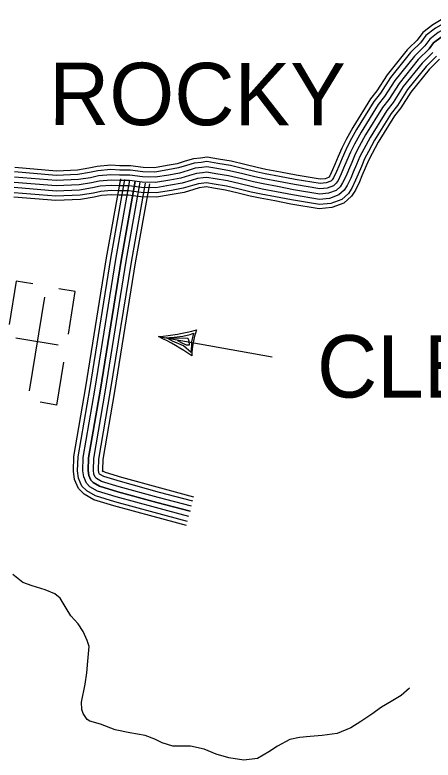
# Model space of a CAD drawing. Extents: x 1788175 to 1969470, y 584502 to 738744.
# Drawn here: x 1874258 to 1876737, y 648130 to 652552 of the extents above; entities that cross this region are included whole.
import ezdxf

# ---------------------------------------------------------------- set-up
doc = ezdxf.new("R2010")
doc.units = 0
for name, color, linetype in [('DESIGN - ROW - Right-of-Way and Easement Labels', 7, 'Continuous'), ('DESIGN - TRANSPORTATION - Text', 7, 'Continuous'), ('DESIGN - UTILITIES - Cable (Underground) with Text', 7, 'Continuous'), ('SURVEY - TRANSPORTATION - Roads', 7, 'Continuous')]:
    doc.layers.add(name, color=color, linetype=linetype)

msp = doc.modelspace()

# ---------------------------------------------------------------- linework, layer by layer
at = {"layer": 'DESIGN - ROW - Right-of-Way and Easement Labels'}
for p, q in [((1875109.6, 650642.9), (1875783.5, 650524.1)), ((1875202.8, 650639.3), (1875254.6, 650646.3)), ((1875254.6, 650646.3), (1875298.2, 650655.8)), ((1875298.2, 650655.8), (1875317.7, 650663.1)), ((1875317.7, 650663.1), (1875304.5, 650612.7)), ((1875144.3, 650636.7), (1875202.8, 650639.3)), ((1875192.1, 650615.4), (1875156.9, 650635.5)), ((1875156.9, 650635.5), (1875282.7, 650634.9)), ((1875257.3, 650588.8), (1875192.1, 650615.4)), ((1875246.5, 650606.9), (1875223.6, 650617.3)), ((1875276.2, 650592), (1875246.5, 650606.9)), ((1875282.7, 650634.9), (1875288.4, 650618.9)), ((1875288.4, 650618.9), (1875291.1, 650591.5)), ((1875304.5, 650612.7), (1875303.1, 650549.6)), ((1875303.1, 650549.6), (1875257.3, 650588.8)), ((1875291.1, 650591.5), (1875276.2, 650592))]:
    msp.add_line(p, q, dxfattribs=at)
for centre, radius, start, end in [((1874953.1, 652187.3), 1552.3, 275.7876, 284.2154), ((1874517.6, 649389.3), 1386.4, 55.2793, 64.7178), ((1875839.3, 650514.2), 532.3, 161.5708, 178.4292)]:
    msp.add_arc(centre, radius, start, end, dxfattribs=at)
at = {"layer": 'DESIGN - TRANSPORTATION - Text'}
msp.add_lwpolyline([(1876597.9, 648556.2), (1876547.9, 648514.1), (1876487.9, 648478.1), (1876431.9, 648444.1), (1876373.8, 648402.1), (1876309.8, 648360.1), (1876249.8, 648322.1), (1876167.8, 648288.1), (1876079.9, 648276.1), (1876007.9, 648270.1), (1875945.9, 648264.1), (1875887.9, 648252.1), (1875815.9, 648212.1), (1875763.9, 648180.1), (1875695.9, 648140.1), (1875615.9, 648130.1), (1875526, 648144.1), (1875452, 648166.2), (1875380.1, 648194.2), (1875300.1, 648212.2), (1875252.2, 648212.2), (1875194.2, 648212.3), (1875132.2, 648232.3), (1875088.3, 648254.3), (1875030.3, 648276.3), (1874940.4, 648292.4), (1874852.4, 648310.4), (1874766.5, 648342.4), (1874702.6, 648360.4), (1874686.6, 648370.5), (1874662.6, 648406.5), (1874654.6, 648430.5), (1874652.7, 648474.5), (1874674.8, 648580.6), (1874684.8, 648648.6), (1874690.9, 648716.7), (1874699, 648804.7), (1874687, 648840.7), (1874663.1, 648892.8), (1874633.1, 648938.8), (1874589.2, 648986.8), (1874561.2, 649030.9), (1874527.3, 649090.9), (1874495.3, 649116.9), (1874437.4, 649140.9), (1874361.5, 649165), (1874305.5, 649185), (1874245.6, 649231)], dxfattribs=at)
at = {"layer": 'DESIGN - UTILITIES - Cable (Underground) with Text'}
for p, q in [((1874265.2, 650972.7), (1874223.5, 650715.2)), ((1874363.6, 650956.7), (1874265.8, 650972.6)), ((1874616.4, 650911.7), (1874517.9, 650927.7)), ((1874575.2, 650658.3), (1874616.3, 650911.7)), ((1874513.9, 650592.9), (1874263.6, 650633.4)), ((1874506.9, 650237.3), (1874548.3, 650492.1)), ((1874506.8, 650237.3), (1874408.6, 650253.3))]:
    msp.add_line(p, q, dxfattribs=at)
msp.add_lwpolyline([(1874433.1, 650877.2), (1874343, 650321.4)], dxfattribs=at)
at = {"layer": 'SURVEY - TRANSPORTATION - Roads'}
for points in [[(1879143.5, 652417.2), (1878990.7, 652438.5), (1878787.8, 652461.5), (1878208.3, 652524.1), (1877968, 652558.9), (1877854.3, 652569), (1877782.4, 652566.4), (1877695.3, 652557.9), (1877574.8, 652555.4), (1877467.1, 652562.5), (1877364.2, 652569.8), (1877270.3, 652577.9), (1877167.6, 652571), (1877078, 652568.3), (1877030.3, 652574.8), (1876970.5, 652577.8), (1876931.4, 652571.2), (1876898.5, 652568.4), (1876835.4, 652546.9), (1876785.8, 652522.9), (1876736.7, 652494.4), (1876676, 652448.9), (1876642.3, 652401.6)], [(1879140, 652391.7), (1878987.5, 652413), (1878785, 652435.9), (1878205.1, 652498.6), (1877965, 652533.4), (1877853.6, 652543.3), (1877784.1, 652540.7), (1877696.8, 652532.2), (1877574.2, 652529.6), (1877465.4, 652536.8), (1877362.2, 652544.2), (1877270.1, 652552.1), (1877168.8, 652545.3), (1877076.7, 652542.5), (1877028, 652549.2), (1876972, 652552), (1876934.7, 652545.6), (1876903.8, 652543.1), (1876845.1, 652523.1), (1876797.8, 652500.2), (1876750.9, 652472.9), (1876694.6, 652430.7), (1876663.3, 652386.7)], [(1879135.7, 652361), (1878983.6, 652382.2), (1878781.5, 652405.1), (1878201.2, 652467.8), (1877961.4, 652502.5), (1877852.8, 652512.2), (1877786.1, 652509.7), (1877698.7, 652501.3), (1877573.5, 652498.6), (1877463.2, 652505.9), (1877359.8, 652513.3), (1877269.8, 652521), (1877170.3, 652514.3), (1877075, 652511.5), (1877025.1, 652518.3), (1876973.8, 652520.8), (1876938.6, 652514.8), (1876910.1, 652512.5), (1876856.9, 652494.4), (1876812.4, 652472.8), (1876768.1, 652447), (1876717.1, 652408.8), (1876688.5, 652368.7)], [(1876713.8, 652350.7), (1876739.5, 652386.9), (1876785.2, 652421.1), (1876827, 652445.4), (1876868.7, 652465.6), (1876916.5, 652481.9), (1876942.4, 652484), (1876975.7, 652489.7), (1877022.2, 652487.4), (1877073.4, 652480.4), (1877171.8, 652483.3), (1877269.5, 652489.9), (1877357.3, 652482.4), (1877461.1, 652475), (1877572.8, 652467.6), (1877700.5, 652470.3), (1877788.2, 652478.8), (1877852, 652481.2), (1877957.8, 652471.7), (1878197.3, 652437.1), (1878778.1, 652374.3), (1878979.7, 652351.4), (1879131.4, 652330.3)], [(1879131.4, 652330.3), (1878979.7, 652351.4), (1878778.1, 652374.3), (1878197.3, 652437.1), (1877957.8, 652471.7), (1877852, 652481.2), (1877788.2, 652478.8), (1877700.5, 652470.3), (1877572.8, 652467.6), (1877461.1, 652475), (1877357.3, 652482.4), (1877269.5, 652489.9), (1877171.8, 652483.3), (1877073.4, 652480.4), (1877022.2, 652487.4), (1876975.7, 652489.7), (1876942.4, 652484), (1876916.5, 652481.9), (1876868.7, 652465.6), (1876827, 652445.4), (1876785.2, 652421.1), (1876739.5, 652386.9), (1876713.8, 652350.7)], [(1876652, 652413), (1876584.4, 652345.9), (1876464.2, 652196.3), (1876404, 652102), (1876365.6, 652053.5), (1876261.5, 651885.1), (1876221.9, 651812.3), (1876195.8, 651762.3), (1876174.5, 651711.4), (1876154.4, 651665.2), (1876141, 651632.6), (1876124.3, 651597.6), (1876119.3, 651589.8), (1876116.6, 651587.4), (1876097.2, 651580.2), (1876068.2, 651577.5), (1875924.9, 651601.5), (1875831.8, 651619.4), (1875746.8, 651635.3), (1875693.5, 651646.8), (1875622.2, 651664.6), (1875540.7, 651683.5), (1875464.9, 651695.9), (1875397.3, 651708.5), (1875358.4, 651702.5), (1875316.3, 651697.9), (1875268.4, 651683.5), (1875221.1, 651669), (1875161, 651658.1), (1875085.9, 651645.6), (1875019.1, 651647.3), (1874944.1, 651657.5), (1874880, 651657.6), (1874826.3, 651659.7), (1874745.2, 651652.8), (1874696, 651642.2), (1874629.4, 651631.4), (1874504.1, 651625.9), (1874257.2, 651646)], [(1876691.9, 652372.7), (1876626.6, 652307.8), (1876510.4, 652163.2), (1876450.2, 652069.1), (1876412.1, 652020.9), (1876310.5, 651856.6), (1876272, 651785.6), (1876247.2, 651738.2), (1876226.7, 651689.2), (1876206.7, 651643.1), (1876192.8, 651609.6), (1876174, 651570), (1876163.2, 651553.1), (1876146.7, 651538), (1876109.8, 651524.5), (1876066.3, 651520.3), (1875914.8, 651545.6), (1875821.2, 651563.7), (1875735.6, 651579.7), (1875680.6, 651591.5), (1875608.9, 651609.5), (1875529.7, 651627.9), (1875455.1, 651640), (1875396.4, 651651), (1875365.8, 651646.3), (1875327.7, 651642.1), (1875284.9, 651629.3), (1875234.6, 651613.8), (1875170.7, 651602.2), (1875089.9, 651588.8), (1875014.6, 651590.7), (1874940.3, 651600.8), (1874878.8, 651600.8), (1874827.6, 651602.9), (1874753.7, 651596.6), (1874706.6, 651586.4), (1874635.2, 651574.9), (1874503, 651569.1), (1874255.6, 651589.3)], [(1876670.1, 652394.7), (1876603.5, 652328.6), (1876485.1, 652181.3), (1876425, 652087.1), (1876386.6, 652038.7), (1876283.7, 651872.2), (1876244.6, 651800.2), (1876219.1, 651751.4), (1876198.2, 651701.3), (1876178.1, 651655.2), (1876164.5, 651622.2), (1876146.8, 651585.1), (1876139.2, 651573.2), (1876130.3, 651565), (1876102.9, 651555), (1876067.3, 651551.5), (1875920.3, 651576.2), (1875827, 651594.1), (1875741.7, 651610.1), (1875687.6, 651621.7), (1875616.2, 651639.6), (1875535.7, 651658.3), (1875460.5, 651670.6), (1875396.9, 651682.4), (1875361.8, 651677), (1875321.5, 651672.6), (1875275.9, 651658.9), (1875227.2, 651644), (1875165.4, 651632.7), (1875087.7, 651619.8), (1875017.1, 651621.6), (1874942.4, 651631.8), (1874879.5, 651631.8), (1874826.9, 651634), (1874749.1, 651627.3), (1874700.8, 651616.9), (1874632, 651605.8), (1874503.6, 651600.2), (1874256.5, 651620.3)], [(1876735.6, 652328.7), (1876672.7, 652266.3), (1876560.8, 652127), (1876500.8, 652033), (1876462.9, 651985.2), (1876364.2, 651825.5), (1876326.7, 651756.4), (1876303.4, 651711.8), (1876283.8, 651664.8), (1876263.7, 651618.9), (1876249.5, 651584.4), (1876228.3, 651539.9), (1876211.1, 651512.9), (1876179.5, 651484), (1876123.7, 651463.5), (1876064.1, 651457.8), (1875903.8, 651484.6), (1875809.6, 651502.8), (1875723.4, 651518.9), (1875666.5, 651531.1), (1875594.4, 651549.2), (1875517.7, 651567), (1875444.5, 651578.9), (1875395.4, 651588.1), (1875373.9, 651584.8), (1875340.1, 651581.1), (1875302.9, 651569.9), (1875249.3, 651553.4), (1875181.3, 651541.1), (1875094.2, 651526.6), (1875009.6, 651528.8), (1874936, 651538.8), (1874877.6, 651538.8), (1874828.9, 651540.8), (1874762.9, 651535.2), (1874718.1, 651525.5), (1874641.5, 651513.1), (1874501.9, 651507), (1874253.8, 651527.2)], [(1876713.8, 652350.7), (1876649.7, 652287.1), (1876535.6, 652145.1), (1876475.5, 652051.1), (1876437.5, 652003.1), (1876337.4, 651841), (1876299.3, 651771), (1876275.3, 651725), (1876255.2, 651677), (1876235.2, 651631), (1876221.2, 651597), (1876201.1, 651555), (1876187.1, 651533), (1876163.1, 651511), (1876116.8, 651494), (1876065.2, 651489), (1875909.3, 651515.1), (1875815.4, 651533.2), (1875729.5, 651549.3), (1875673.6, 651561.3), (1875601.6, 651579.4), (1875523.7, 651597.4), (1875449.8, 651609.5), (1875395.9, 651619.5), (1875369.9, 651615.5), (1875333.9, 651611.6), (1875293.9, 651599.6), (1875241.9, 651583.6), (1875176, 651571.6), (1875092, 651557.7), (1875012.1, 651559.7), (1874938.2, 651569.8), (1874878.2, 651569.8), (1874828.2, 651571.9), (1874758.3, 651565.9), (1874712.3, 651555.9), (1874638.4, 651544), (1874502.5, 651538.1), (1874254.7, 651558.2)], [(1876713.8, 652350.7), (1876649.7, 652287.1), (1876535.6, 652145.1), (1876475.5, 652051.1), (1876437.5, 652003.1), (1876337.4, 651841), (1876299.3, 651771), (1876275.3, 651725), (1876255.2, 651677), (1876235.2, 651631), (1876221.2, 651597), (1876201.1, 651555), (1876187.1, 651533), (1876163.1, 651511), (1876116.8, 651494), (1876065.2, 651489), (1875909.3, 651515.1), (1875815.4, 651533.2), (1875729.5, 651549.3), (1875673.6, 651561.3), (1875601.6, 651579.4), (1875523.7, 651597.4), (1875449.8, 651609.5), (1875395.9, 651619.5), (1875369.9, 651615.5), (1875333.9, 651611.6), (1875293.9, 651599.6), (1875241.9, 651583.6), (1875176, 651571.6), (1875092, 651557.7), (1875012.1, 651559.7), (1874938.2, 651569.8), (1874878.2, 651569.8), (1874828.2, 651571.9), (1874758.3, 651565.9), (1874712.3, 651555.9), (1874638.4, 651544), (1874502.5, 651538.1), (1874254.7, 651558.2)], [(1876774.9, 652289.2), (1876714.2, 652229), (1876606.1, 652094.4), (1876546.2, 652000.7), (1876508.6, 651953.2), (1876412.4, 651797.5), (1876375.8, 651730.2), (1876353.9, 651688.2), (1876335, 651643), (1876315, 651597.1), (1876300.4, 651561.8), (1876277.1, 651512.9), (1876254.1, 651476.7), (1876209, 651435.4), (1876136.2, 651408.8), (1876062.1, 651401.6), (1875894, 651429.8), (1875799.2, 651448), (1875712.4, 651464.3), (1875653.9, 651476.9), (1875581.3, 651495.1), (1875506.9, 651512.3), (1875434.9, 651524.1), (1875394.4, 651531.6), (1875381.2, 651529.6), (1875351.2, 651526.2), (1875319.1, 651516.6), (1875262.5, 651499.2), (1875190.8, 651486.2), (1875098.1, 651470.8), (1875005.1, 651473.2), (1874932.3, 651483.1), (1874876.4, 651483.1), (1874830.2, 651485), (1874771.2, 651480), (1874728.4, 651470.7), (1874647.2, 651457.6), (1874500.8, 651451.2), (1874252.2, 651471.4)], [(1876757.5, 652306.7), (1876695.8, 652245.5), (1876586, 652108.9), (1876526.1, 652015), (1876488.3, 651967.4), (1876391, 651809.9), (1876354, 651741.9), (1876331.5, 651698.7), (1876312.3, 651652.7), (1876292.3, 651606.8), (1876277.8, 651571.8), (1876255.5, 651524.9), (1876235, 651492.8), (1876195.9, 651457), (1876130.6, 651433.1), (1876063, 651426.5), (1875898.3, 651454.1), (1875803.9, 651472.3), (1875717.3, 651488.5), (1875659.5, 651500.9), (1875587.1, 651519.1), (1875511.7, 651536.6), (1875439.1, 651548.4), (1875394.9, 651556.7), (1875378, 651554.1), (1875346.3, 651550.6), (1875311.9, 651540.3), (1875256.6, 651523.3), (1875186.6, 651510.6), (1875096.3, 651495.6), (1875007.1, 651497.9), (1874933.9, 651507.8), (1874876.9, 651507.8), (1874829.6, 651509.8), (1874767.5, 651504.5), (1874723.9, 651495), (1874644.7, 651482.2), (1874501.3, 651476), (1874252.9, 651496.2)], [(1875275.4, 649522.7), (1875077.1, 649575), (1874844, 649639.5), (1874725.5, 649674.8), (1874668.8, 649707.7), (1874635, 649741.6), (1874611.8, 649795.9), (1874605.4, 649844.6), (1874607.8, 649931.7), (1874679.2, 650345.5), (1874802.1, 651110), (1874885.5, 651580.5)], [(1875281.7, 649546.6), (1875083.5, 649598.8), (1874850.8, 649663.3), (1874735.3, 649697.6), (1874684, 649727.5), (1874655.8, 649755.7), (1874635.9, 649802.5), (1874630.1, 649845.9), (1874632.5, 649929.3), (1874703.6, 650341.5), (1874826.5, 651105.9), (1874909.8, 651576.2)], [(1875289.6, 649576.6), (1875091.6, 649628.8), (1874859.4, 649693.1), (1874747.7, 649726.3), (1874703.1, 649752.2), (1874682, 649773.4), (1874666, 649810.8), (1874661.2, 649847.5), (1874663.4, 649926.2), (1874734.2, 650336.4), (1874857.1, 651100.7), (1874940.4, 651570.8)], [(1874970.9, 651565.3), (1874887.6, 651095.6), (1874764.8, 650331.3), (1874694.3, 649923.1), (1874692.3, 649849.1), (1874696.2, 649819), (1874708.2, 649791), (1874722.1, 649777), (1874760.1, 649755), (1874868, 649722.9), (1875099.7, 649658.7), (1875297.5, 649606.5)], [(1874970.9, 651565.3), (1874887.6, 651095.6), (1874764.8, 650331.3), (1874694.3, 649923.1), (1874692.3, 649849.1), (1874696.2, 649819), (1874708.2, 649791), (1874722.1, 649777), (1874760.1, 649755), (1874868, 649722.9), (1875099.7, 649658.7), (1875297.5, 649606.5)], [(1875297.5, 649606.5), (1875099.7, 649658.7), (1874868, 649722.9), (1874760.1, 649755), (1874722.1, 649777), (1874708.2, 649791), (1874696.2, 649819), (1874692.3, 649849.1), (1874694.3, 649923.1), (1874764.8, 650331.3), (1874887.6, 651095.6), (1874970.9, 651565.3)], [(1875305.4, 649636.5), (1875107.8, 649688.6), (1874876.5, 649752.7), (1874772.5, 649783.6), (1874741.2, 649801.8), (1874734.3, 649808.7), (1874726.4, 649827.3), (1874723.3, 649850.7), (1874725.3, 649920), (1874795.4, 650326.2), (1874918.2, 651090.4), (1875001.4, 651559.9)], [(1875313.3, 649666.5), (1875115.9, 649718.5), (1874885.1, 649782.5), (1874784.8, 649812.3), (1874760.3, 649826.5), (1874760.5, 649826.3), (1874756.6, 649835.6), (1874754.4, 649852.3), (1874756.2, 649916.9), (1874825.9, 650321.1), (1874948.8, 651085.2), (1875031.9, 651554.5)], [(1875319.8, 649691.4), (1875122.6, 649743.4), (1874892.2, 649807.2), (1874795.1, 649836.1), (1874776.1, 649847.1), (1874782.2, 649841), (1874781.6, 649842.4), (1874780.1, 649853.6), (1874781.9, 649914.4), (1874851.3, 650316.9), (1874974.1, 651081), (1875057.2, 651550)]]:
    msp.add_lwpolyline(points, dxfattribs=at)

# ---------------------------------------------------------------- texts
at = {"layer": 'DESIGN - ROW - Right-of-Way and Easement Labels'}
msp.add_text('ROCKY', height=370, rotation=359.8708, dxfattribs=at).set_placement((1874460.2, 651899.8))
msp.add_text('CLEMMONS', height=370, dxfattribs=at).set_placement((1876049, 650281.7))

doc.saveas('drawing.dxf')
